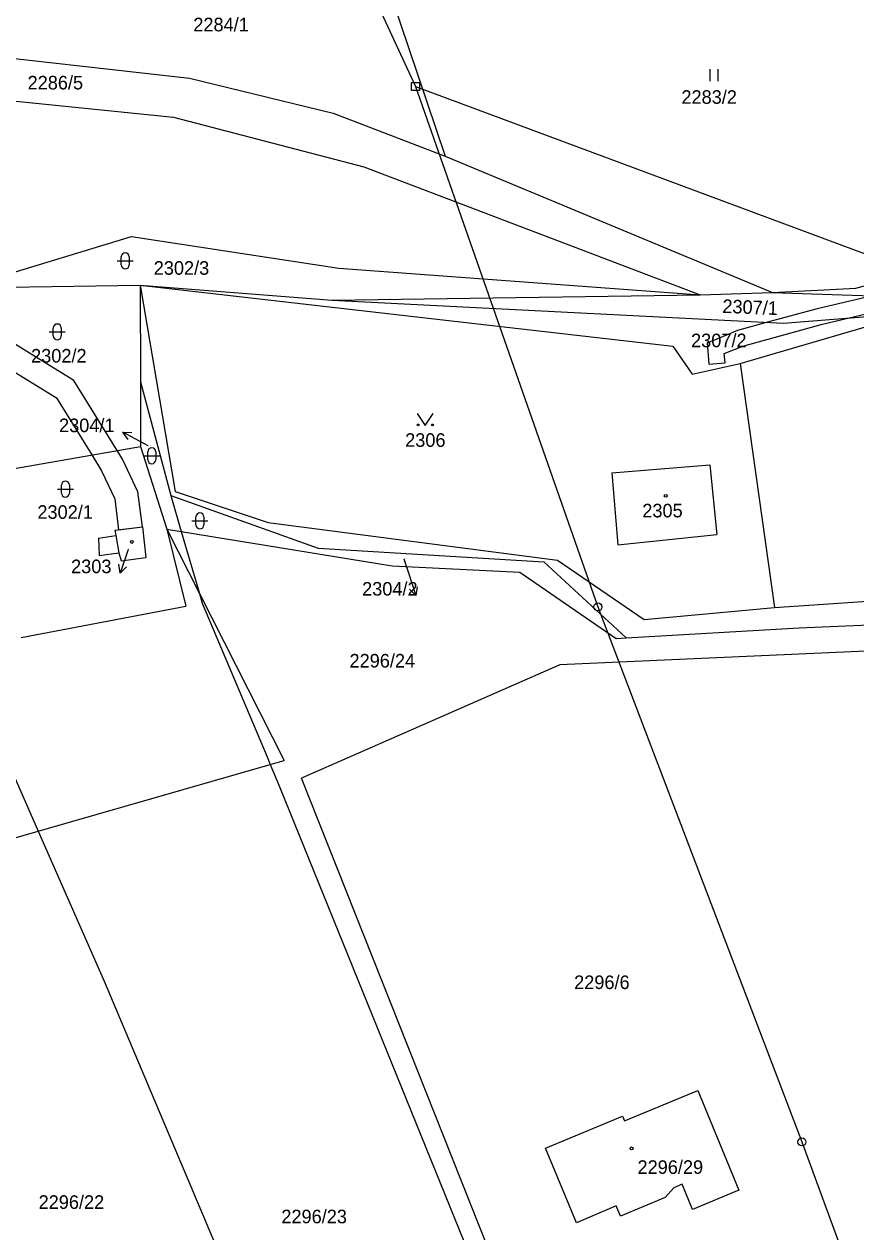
# Model space of a CAD drawing. Extents: x -785744 to -782822, y -1067550 to -1063910.
# Drawn here: x -784038.3 to -783934.1, y -1066330.4 to -1066179.1 of the extents above; entities that cross this region are included whole.
import ezdxf

# ---------------------------------------------------------------- set-up
doc = ezdxf.new("R2010")
doc.units = 0
for name, color, linetype in [('Hranice parcel', 7, 'Continuous'), ('Parcelní čísla', 7, 'Continuous'), ('Pop_ČP_popisy', 7, 'Continuous'), ('Poz_předměty', 7, 'Continuous'), ('Vnitřní kresba', 7, 'Continuous'), ('Věcná břemena k části', 7, 'Continuous'), ('Značky budov', 7, 'Continuous'), ('Značky kultur', 7, 'Continuous')]:
    doc.layers.add(name, color=color, linetype=linetype)

msp = doc.modelspace()

# ---------------------------------------------------------------- linework, layer by layer
at = {"layer": 'Hranice parcel'}
for p, q in [((-783963.05, -1066316.5), (-783953.86, -1066312.66)), ((-783953.86, -1066312.66), (-783948.73, -1066325.15)), ((-783972.95, -1066319.91), (-783963.31, -1066315.88)), ((-783963.31, -1066315.88), (-783963.05, -1066316.5)), ((-783969.06, -1066329.25), (-783972.95, -1066319.91)), ((-783956.87, -1066324.88), (-783957.97, -1066326.1)), ((-783955.84, -1066324.4), (-783956.87, -1066324.88)), ((-783954.52, -1066327.59), (-783955.84, -1066324.4)), ((-783948.73, -1066325.15), (-783954.52, -1066327.59)), ((-783964.1, -1066327.13), (-783969.06, -1066329.25)), ((-783963.54, -1066328.44), (-783964.1, -1066327.13)), ((-783957.97, -1066326.1), (-783963.54, -1066328.44))]:
    msp.add_line(p, q, dxfattribs=at)
for points in [[(-783993.46, -1066172.06), (-783985.51, -1066195.63)], [(-784048.02, -1066182.43), (-784017.53, -1066185.82)], [(-784017.53, -1066185.82), (-783999.53, -1066190.24)], [(-784047.94, -1066187.86), (-784019.53, -1066190.71)], [(-784019.53, -1066190.71), (-783995.69, -1066196.95)], [(-783999.53, -1066190.24), (-783985.51, -1066195.63)], [(-783995.69, -1066196.95), (-783953.58, -1066212.98)], [(-783985.51, -1066195.63), (-783944.49, -1066212.71)], [(-784045.97, -1066212.09), (-784024.83, -1066205.66)], [(-784024.83, -1066205.66), (-783998.82, -1066209.66)], [(-783998.82, -1066209.66), (-783953.58, -1066212.98)], [(-783934.09, -1066212.15), (-783926.14, -1066209.96)], [(-784045.97, -1066212.09), (-784023.71, -1066211.76)], [(-784023.71, -1066211.76), (-783957, -1066219.4)], [(-784023.71, -1066211.76), (-784023.7, -1066223.88)], [(-784023.71, -1066211.76), (-784019.36, -1066237.61)], [(-784023.71, -1066211.76), (-783999.66, -1066213.65)], [(-783999.66, -1066213.65), (-783953.58, -1066212.98)], [(-783999.66, -1066213.65), (-783943.14, -1066216.53)], [(-783953.58, -1066212.98), (-783944.49, -1066212.71)], [(-783944.49, -1066212.71), (-783934.09, -1066212.15)], [(-783944.49, -1066212.71), (-783920.84, -1066213.48)], [(-783948.58, -1066221.6), (-783926.86, -1066215.24)], [(-783943.14, -1066216.53), (-783926.86, -1066215.24)], [(-783957, -1066219.4), (-783954.57, -1066222.94)], [(-783954.57, -1066222.94), (-783948.58, -1066221.6)], [(-783948.58, -1066221.6), (-783944.27, -1066252.17)], [(-784023.7, -1066223.88), (-784023.69, -1066231.98)], [(-784023.7, -1066223.88), (-784019.89, -1066238.13)], [(-784042.14, -1066235.22), (-784023.69, -1066231.98)], [(-784023.69, -1066231.98), (-784020.4, -1066242.35)], [(-783964.65, -1066235.27), (-783952.34, -1066234.3)], [(-783952.34, -1066234.3), (-783951.5, -1066243)], [(-783964.65, -1066235.27), (-783963.88, -1066244.3)], [(-784019.36, -1066237.61), (-784007.71, -1066241.52)], [(-784019.89, -1066238.13), (-784018.57, -1066242.65)], [(-784019.89, -1066238.13), (-784001.44, -1066244.71)], [(-784026.88, -1066242.46), (-784023.45, -1066242.06)], [(-784023.45, -1066242.06), (-784023, -1066245.89)], [(-784020.4, -1066242.35), (-784018.57, -1066242.65)], [(-784020.4, -1066242.35), (-784018.02, -1066251.98)], [(-784007.71, -1066241.52), (-783971.43, -1066246.25)], [(-784028.94, -1066243.47), (-784026.79, -1066243.14)], [(-784028.94, -1066243.47), (-784028.85, -1066245.63)], [(-784026.88, -1066242.46), (-784026.79, -1066243.14)], [(-784018.57, -1066242.65), (-783992.16, -1066246.96)], [(-784018.57, -1066242.65), (-784016.31, -1066250.41)], [(-783963.88, -1066244.3), (-783951.5, -1066243)], [(-784028.85, -1066245.63), (-784026.38, -1066245.33)], [(-784026.38, -1066245.33), (-784026.11, -1066246.32)], [(-784001.44, -1066244.71), (-783973.14, -1066246.45)], [(-784026.11, -1066246.32), (-784023, -1066245.89)], [(-783973.14, -1066246.45), (-783962.85, -1066255.96)], [(-783971.43, -1066246.25), (-783960.6, -1066253.68)], [(-783992.16, -1066246.96), (-783976.16, -1066247.75)], [(-783976.16, -1066247.75), (-783964.08, -1066256.03)], [(-784016.31, -1066250.41), (-784015.95, -1066251.63)], [(-783944.27, -1066252.17), (-783916.67, -1066250.3)], [(-784038.62, -1066255.94), (-784018.02, -1066251.98)], [(-784015.95, -1066251.63), (-784007.81, -1066270.86)], [(-783960.6, -1066253.68), (-783944.27, -1066252.17)], [(-783941.18, -1066254.69), (-783918.71, -1066253.76)], [(-783964.08, -1066256.03), (-783962.85, -1066255.96)], [(-783962.85, -1066255.96), (-783941.18, -1066254.69)], [(-783919.65, -1066257.04), (-783971.17, -1066259.35), (-784003.52, -1066273.54)], [(-784044.1, -1066262.9), (-784036.52, -1066280.17)], [(-784007.81, -1066270.86), (-784007.42, -1066271.83)], [(-784007.42, -1066271.83), (-784006.24, -1066274.73)], [(-783953.46, -1066399.69), (-784003.52, -1066273.54)], [(-784006.24, -1066274.73), (-783980.03, -1066339.3)], [(-784036.52, -1066280.17), (-784028.25, -1066298.99)], [(-784028.25, -1066298.99), (-784003.49, -1066357.68)]]:
    msp.add_lwpolyline(points, dxfattribs=at)
at = {"layer": 'Pop_ČP_popisy'}
for p, q in [((-784023.25, -1066231.6), (-784025.9, -1066230.19)), ((-784025.27, -1066245.02), (-784026.23, -1066247.86)), ((-783990.13, -1066247.82), (-783989.18, -1066250.67))]:
    msp.add_line(p, q, dxfattribs=at)
for points in [[(-784025.25, -1066231.1), (-784025.9, -1066230.19), (-784024.78, -1066230.22)], [(-784022.71, -1066231.89), (-784023.25, -1066231.6)], [(-784025.21, -1066244.85), (-784025.27, -1066245.02)], [(-784025.44, -1066247.07), (-784026.23, -1066247.86), (-784026.39, -1066246.75)], [(-783990.71, -1066246.08), (-783990.13, -1066247.82)], [(-783989.02, -1066249.56), (-783989.18, -1066250.67), (-783989.97, -1066249.88)]]:
    msp.add_lwpolyline(points, dxfattribs=at)
at = {"layer": 'Poz_předměty'}
for points in [[(-784033.72, -1066090.94), (-783989.25, -1066186.87)], [(-783989.25, -1066186.87), (-783966.38, -1066252.08)], [(-783989.25, -1066186.87), (-783917.53, -1066213.56)], [(-783966.38, -1066252.08), (-783940.83, -1066319.13)], [(-783940.83, -1066319.13), (-783913.43, -1066393.79)]]:
    msp.add_lwpolyline(points, dxfattribs=at)
msp.add_lwpolyline([(-783989.75, -1066186.37), (-783988.75, -1066186.37), (-783988.75, -1066187.37), (-783989.75, -1066187.37)], close=True, dxfattribs=at)
for centre in [(-783966.38, -1066252.08), (-783940.83, -1066319.13)]:
    msp.add_circle(centre, 0.5, dxfattribs=at)
at = {"layer": 'Vnitřní kresba'}
for points in [[(-784020.4, -1066242.35), (-784016.31, -1066250.41)], [(-784026.79, -1066243.14), (-784026.38, -1066245.33)], [(-784016.31, -1066250.41), (-784005.68, -1066271.33)], [(-784036.52, -1066280.17), (-784007.42, -1066271.83)], [(-784007.42, -1066271.83), (-784005.68, -1066271.33)], [(-784061.05, -1066287.19), (-784036.52, -1066280.17)]]:
    msp.add_lwpolyline(points, dxfattribs=at)
at = {"layer": 'Věcná břemena k části'}
for p, q in [((-783948.9, -1066217.47), (-783952, -1066218.73)), ((-783948.22, -1066219.41), (-783938.43, -1066216.7)), ((-783952, -1066218.73), (-783952.69, -1066219.01)), ((-783952.69, -1066219.01), (-783952.48, -1066221.69)), ((-783950.55, -1066220.35), (-783948.22, -1066219.41)), ((-783950.45, -1066221.52), (-783950.55, -1066220.35)), ((-783952.48, -1066221.69), (-783950.45, -1066221.52))]:
    msp.add_line(p, q, dxfattribs=at)
for points in [[(-783925.04, -1066213.34), (-783932, -1066213.12), (-783938.93, -1066214.72)], [(-783938.93, -1066214.72), (-783945.13, -1066216.43), (-783948.9, -1066217.47)], [(-783938.43, -1066216.7), (-783934.89, -1066215.88), (-783930.09, -1066214.76)], [(-784032.02, -1066223.73), (-784041.68, -1066217.79)], [(-784043.74, -1066220.04), (-784034.2, -1066225.91)], [(-784026.62, -1066232.49), (-784032.02, -1066223.73)], [(-784034.2, -1066225.91), (-784029.8, -1066233.05)], [(-784029.8, -1066233.05), (-784028.58, -1066235.02)], [(-784025.94, -1066233.59), (-784026.62, -1066232.49)], [(-784024.01, -1066237.68), (-784025.94, -1066233.59)], [(-784028.58, -1066235.02), (-784026.92, -1066238.53)], [(-784023.45, -1066242.06), (-784024.01, -1066237.68)], [(-784026.92, -1066238.53), (-784026.43, -1066242.41)], [(-784026.43, -1066242.41), (-784023.45, -1066242.06)]]:
    msp.add_lwpolyline(points, dxfattribs=at)
at = {"layer": 'Značky budov'}
for centre in [(-783957.89, -1066238.17), (-784024.78, -1066243.95), (-783962.16, -1066319.93)]:
    msp.add_circle(centre, 0.175, dxfattribs=at)
at = {"layer": 'Značky kultur'}
for p, q in [((-783952.32, -1066186.23), (-783952.32, -1066184.73)), ((-783951.32, -1066186.23), (-783951.32, -1066184.73)), ((-784026.59, -1066208.73), (-784024.59, -1066208.73)), ((-784026.09, -1066209.23), (-784026.09, -1066208.23)), ((-784025.09, -1066208.23), (-784025.09, -1066209.23)), ((-784035.11, -1066217.64), (-784033.11, -1066217.64)), ((-784034.61, -1066218.14), (-784034.61, -1066217.14)), ((-784033.61, -1066217.14), (-784033.61, -1066218.14)), ((-783989.01, -1066227.84), (-783988.01, -1066229.34)), ((-783988.01, -1066229.34), (-783987.01, -1066227.84)), ((-784023.27, -1066233.14), (-784021.27, -1066233.14)), ((-784022.77, -1066233.64), (-784022.77, -1066232.64)), ((-784021.77, -1066232.64), (-784021.77, -1066233.64)), ((-784034.09, -1066237.32), (-784032.09, -1066237.32)), ((-784033.59, -1066237.82), (-784033.59, -1066236.82)), ((-784032.59, -1066236.82), (-784032.59, -1066237.82)), ((-784016.74, -1066241.81), (-784016.74, -1066240.81)), ((-784015.74, -1066240.81), (-784015.74, -1066241.81)), ((-784017.24, -1066241.31), (-784015.24, -1066241.31))]:
    msp.add_line(p, q, dxfattribs=at)
for centre in [(-783988.91, -1066229.29), (-783987.11, -1066229.29)]:
    msp.add_circle(centre, 0.112, dxfattribs=at)
for centre, start, end in [((-784025.59, -1066208.23), 0, 180), ((-784025.59, -1066209.23), 180, 0), ((-784034.11, -1066217.14), 0, 180), ((-784034.11, -1066218.14), 180, 0), ((-784022.27, -1066232.64), 0, 180), ((-784022.27, -1066233.64), 180, 0), ((-784033.09, -1066236.82), 0, 180), ((-784033.09, -1066237.82), 180, 0), ((-784016.24, -1066240.81), 0, 180), ((-784016.24, -1066241.81), 180, 0)]:
    msp.add_arc(centre, 0.5, start, end, dxfattribs=at)

# ---------------------------------------------------------------- texts
at = {"layer": 'Parcelní čísla'}
for s, height, p in [('2284/1', 1.7, (-784017.07, -1066179.97)), ('2286/5', 1.7, (-784037.83, -1066187.25)), ('2283/2', 1.7, (-783955.92, -1066189.05)), ('2302/3', 1.7, (-784022.03, -1066210.47)), ('2307/2', 1.7, (-783954.71, -1066219.55)), ('2302/2', 1.7, (-784037.39, -1066221.47)), ('2304/1', 0.1, (-784022.71, -1066231.89)), ('2306', 1.7, (-783990.53, -1066232.03)), ('2302/1', 1.7, (-784036.6, -1066241.05)), ('2305', 1.7, (-783960.82, -1066240.87)), ('2303', 0.1, (-784025.21, -1066244.85)), ('2304/2', 0.1, (-783990.71, -1066246.08)), ('2296/24', 1.7, (-783997.5, -1066259.68)), ('2296/6', 1.7, (-783969.36, -1066299.97)), ('2296/29', 1.7, (-783961.42, -1066323.13)), ('2296/22', 1.7, (-784036.45, -1066327.51)), ('2296/23', 1.7, (-784006.04, -1066329.32))]:
    msp.add_text(s, height=height, dxfattribs=at).set_placement(p)
msp.add_text('2307/1', height=1.7, rotation=357.694, dxfattribs=at).set_placement((-783950.82, -1066215.24))
at = {"layer": 'Pop_ČP_popisy'}
for s, p in [('2304/1', (-784033.89, -1066230.19)), ('2303', (-784032.38, -1066247.86)), ('2304/2', (-783995.92, -1066250.67))]:
    msp.add_text(s, height=1.7, dxfattribs=at).set_placement(p)

doc.saveas('drawing.dxf')
